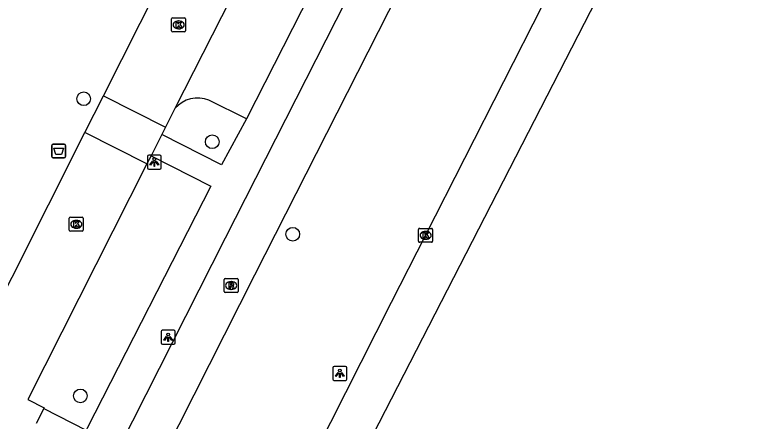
# Model space of a CAD drawing. Extents: x 161243 to 161752, y 384138 to 384885.
# Drawn here: x 161533.2 to 161586.9, y 384411.8 to 384440.9 of the extents above; entities that cross this region are included whole.
import ezdxf

# ---------------------------------------------------------------- set-up
doc = ezdxf.new("R2010")
doc.units = 0
for name, color, linetype in [('IMGEO_Afvalbak', 7, 'Continuous'), ('IMGEO_Boom', 7, 'Continuous'), ('IMGEO_Fietspad_gesloten', 7, 'Continuous'), ('IMGEO_Kolk', 7, 'Continuous'), ('IMGEO_Lichtpunt', 7, 'Continuous'), ('IMGEO_Parkeervlak_open', 7, 'Continuous'), ('IMGEO_Rijbaan_lokaal_gesloten', 7, 'Continuous'), ('IMGEO_Rijbaan_lokaal_open', 7, 'Continuous'), ('IMGEO_Rioolput', 7, 'Continuous'), ('IMGEO_Voetpad_open', 7, 'Continuous')]:
    doc.layers.add(name, color=color, linetype=linetype)

msp = doc.modelspace()

# ---------------------------------------------------------------- linework, layer by layer
at = {"layer": 'IMGEO_Afvalbak'}
for p, q in [((161535.855, 384430.758), (161535.855, 384431.558)), ((161535.855, 384431.558), (161535.855, 384430.758)), ((161535.955, 384431.658), (161536.745, 384431.658)), ((161536.745, 384431.658), (161535.955, 384431.658)), ((161536.845, 384431.558), (161536.845, 384430.758)), ((161536.845, 384430.758), (161536.845, 384431.558)), ((161536.745, 384430.658), (161535.955, 384430.658)), ((161535.955, 384430.658), (161536.745, 384430.658))]:
    msp.add_line(p, q, dxfattribs=at)
msp.add_lwpolyline([(161535.998, 384431.372), (161536.702, 384431.372), (161536.553, 384430.902), (161536.147, 384430.902), (161535.998, 384431.372)], dxfattribs=at)
for centre, start, end in [((161535.955, 384431.558), 90, 180), ((161535.955, 384431.558), 90, 180), ((161536.745, 384431.558), 0, 90), ((161536.745, 384431.558), 360, 90), ((161535.955, 384430.758), 180, 270), ((161535.955, 384430.758), 180, 270), ((161536.745, 384430.758), 270, 0), ((161536.745, 384430.758), 270, 0)]:
    msp.add_arc(centre, 0.1, start, end, dxfattribs=at)
at = {"layer": 'IMGEO_Boom'}
for centre in [(161538.148, 384434.894), (161547.352, 384431.82), (161553.122, 384425.202), (161537.91, 384413.626)]:
    msp.add_circle(centre, 0.489, dxfattribs=at)
at = {"layer": 'IMGEO_Fietspad_gesloten'}
for points in [[(161518.014, 384365.014), (161522.72, 384374.49), (161548.308, 384424.931), (161625.518, 384576.727)], [(161520.707, 384363.649), (161526.535, 384375.146), (161550.415, 384422.299), (161627.114, 384573.143), (161627.772, 384574.506), (161627.927, 384574.874), (161628.195, 384575.423)]]:
    msp.add_lwpolyline(points, dxfattribs=at)
at = {"layer": 'IMGEO_Kolk'}
for p, q in [((161544.446, 384439.757), (161544.446, 384440.609)), ((161544.521, 384440.683), (161545.373, 384440.683)), ((161545.447, 384440.609), (161545.447, 384439.757)), ((161544.934, 384440.463), (161544.959, 384440.463)), ((161545.373, 384439.683), (161544.521, 384439.683)), ((161544.957, 384439.903), (161544.932, 384439.903)), ((161537.117, 384425.487), (161537.117, 384426.339)), ((161537.192, 384426.413), (161538.044, 384426.413)), ((161537.605, 384426.193), (161537.63, 384426.193)), ((161538.118, 384426.339), (161538.118, 384425.487)), ((161537.628, 384425.633), (161537.603, 384425.633)), ((161562.14, 384424.696), (161562.14, 384425.548)), ((161562.215, 384425.622), (161563.067, 384425.622)), ((161563.141, 384425.548), (161563.141, 384424.696)), ((161538.044, 384425.413), (161537.192, 384425.413)), ((161562.628, 384425.402), (161562.653, 384425.402)), ((161563.067, 384424.622), (161562.215, 384424.622)), ((161562.651, 384424.842), (161562.626, 384424.842))]:
    msp.add_line(p, q, dxfattribs=at)
for points in [[(161544.446, 384439.757), (161544.446, 384440.609)], [(161544.521, 384440.683), (161545.373, 384440.683)], [(161545.447, 384440.609), (161545.447, 384439.757)], [(161544.767, 384440.383), (161544.89, 384440.383), (161544.89, 384440.232), (161545.02, 384440.383), (161545.184, 384440.383), (161545.038, 384440.232), (161545.191, 384439.983), (161545.039, 384439.983), (161544.954, 384440.147), (161544.89, 384440.08), (161544.89, 384439.983), (161544.767, 384439.983), (161544.767, 384440.383)], [(161545.373, 384439.683), (161544.521, 384439.683)], [(161537.117, 384425.487), (161537.117, 384426.339)], [(161537.192, 384426.413), (161538.044, 384426.413)], [(161537.438, 384426.113), (161537.561, 384426.113), (161537.561, 384425.962), (161537.691, 384426.113), (161537.855, 384426.113), (161537.709, 384425.962), (161537.862, 384425.713), (161537.71, 384425.713), (161537.625, 384425.877), (161537.561, 384425.81), (161537.561, 384425.713), (161537.438, 384425.713), (161537.438, 384426.113)], [(161538.118, 384426.339), (161538.118, 384425.487)], [(161562.14, 384424.696), (161562.14, 384425.548)], [(161562.215, 384425.622), (161563.067, 384425.622)], [(161563.141, 384425.548), (161563.141, 384424.696)], [(161538.044, 384425.413), (161537.192, 384425.413)], [(161562.461, 384425.322), (161562.584, 384425.322), (161562.584, 384425.171), (161562.714, 384425.322), (161562.878, 384425.322), (161562.732, 384425.171), (161562.885, 384424.922), (161562.733, 384424.922), (161562.648, 384425.086), (161562.584, 384425.019), (161562.584, 384424.922), (161562.461, 384424.922), (161562.461, 384425.322)], [(161563.067, 384424.622), (161562.215, 384424.622)]]:
    msp.add_lwpolyline(points, dxfattribs=at)
for centre, start, end in [((161544.523, 384440.607), 91.552, 178.448), ((161544.523, 384440.607), 91.552, 178.448), ((161545.371, 384440.607), 1.552, 88.448), ((161545.371, 384440.607), 1.552, 88.448), ((161544.523, 384439.759), 181.552, 268.448), ((161544.523, 384439.759), 181.552, 268.448), ((161545.371, 384439.759), 271.552, 358.448), ((161545.371, 384439.759), 271.552, 358.448), ((161537.194, 384426.337), 91.552, 178.448), ((161537.194, 384426.337), 91.552, 178.448), ((161538.042, 384426.337), 1.552, 88.448), ((161538.042, 384426.337), 1.552, 88.448), ((161562.217, 384425.546), 91.552, 178.448), ((161562.217, 384425.546), 91.552, 178.448), ((161563.065, 384425.546), 1.552, 88.448), ((161563.065, 384425.546), 1.552, 88.448), ((161537.194, 384425.489), 181.552, 268.448), ((161537.194, 384425.489), 181.552, 268.448), ((161538.042, 384425.489), 271.552, 358.448), ((161538.042, 384425.489), 271.552, 358.448), ((161562.217, 384424.698), 181.552, 268.448), ((161562.217, 384424.698), 181.552, 268.448), ((161563.065, 384424.698), 271.552, 358.448), ((161563.065, 384424.698), 271.552, 358.448)]:
    msp.add_arc(centre, 0.0765, start, end, dxfattribs=at)
for centre, major_axis, ratio, start_param, end_param in [((161544.933, 384440.183), (-0.387, 0.002), 0.722429, 4.712389, 7.853982), ((161544.958, 384440.183), (-0.39, 0.002), 0.717154, 1.570796, 4.712389), ((161537.604, 384425.913), (-0.387, 0.002), 0.722429, 4.712389, 7.853982), ((161537.629, 384425.913), (-0.39, 0.002), 0.717154, 1.570796, 4.712389), ((161562.627, 384425.122), (-0.387, 0.002), 0.722429, 4.712389, 7.853982), ((161562.652, 384425.122), (-0.39, 0.002), 0.717154, 1.570796, 4.712389)]:
    msp.add_ellipse(centre, major_axis=major_axis, ratio=ratio, start_param=start_param, end_param=end_param, dxfattribs=at)
at = {"layer": 'IMGEO_Lichtpunt'}
for p, q in [((161542.708, 384430.765), (161542.708, 384429.958)), ((161542.708, 384430.765), (161542.708, 384429.958)), ((161543.61, 384430.86), (161542.802, 384430.86)), ((161543.61, 384430.86), (161542.802, 384430.86)), ((161543.704, 384429.958), (161543.704, 384430.765)), ((161543.704, 384429.958), (161543.704, 384430.765)), ((161542.802, 384429.864), (161543.61, 384429.864)), ((161542.802, 384429.864), (161543.61, 384429.864)), ((161543.701, 384418.229), (161543.701, 384417.422)), ((161543.701, 384418.229), (161543.701, 384417.422)), ((161544.603, 384418.324), (161543.795, 384418.324)), ((161544.603, 384418.324), (161543.795, 384418.324)), ((161544.697, 384417.422), (161544.697, 384418.229)), ((161544.697, 384417.422), (161544.697, 384418.229)), ((161543.795, 384417.328), (161544.603, 384417.328)), ((161543.795, 384417.328), (161544.603, 384417.328)), ((161555.993, 384415.642), (161555.993, 384414.835)), ((161555.993, 384415.642), (161555.993, 384414.835)), ((161556.895, 384415.737), (161556.087, 384415.737)), ((161556.895, 384415.737), (161556.087, 384415.737)), ((161556.989, 384414.835), (161556.989, 384415.642)), ((161556.989, 384414.835), (161556.989, 384415.642)), ((161556.087, 384414.741), (161556.895, 384414.741)), ((161556.087, 384414.741), (161556.895, 384414.741))]:
    msp.add_line(p, q, dxfattribs=at)
for points in [[(161543.082, 384430.429), (161543.121, 384430.401), (161542.933, 384430.139), (161542.895, 384430.166), (161543.082, 384430.429)], [(161543.184, 384430.381), (161543.231, 384430.381), (161543.231, 384430.059), (161543.184, 384430.059), (161543.184, 384430.381)], [(161543.294, 384430.401), (161543.332, 384430.428), (161543.519, 384430.166), (161543.48, 384430.138), (161543.294, 384430.401)], [(161544.075, 384417.893), (161544.114, 384417.865), (161543.926, 384417.603), (161543.888, 384417.63), (161544.075, 384417.893)], [(161544.177, 384417.845), (161544.224, 384417.845), (161544.224, 384417.523), (161544.177, 384417.523), (161544.177, 384417.845)], [(161544.287, 384417.865), (161544.325, 384417.892), (161544.512, 384417.63), (161544.473, 384417.602), (161544.287, 384417.865)], [(161556.367, 384415.306), (161556.406, 384415.278), (161556.218, 384415.016), (161556.18, 384415.043), (161556.367, 384415.306)], [(161556.469, 384415.258), (161556.516, 384415.258), (161556.516, 384414.936), (161556.469, 384414.936), (161556.469, 384415.258)], [(161556.579, 384415.278), (161556.617, 384415.305), (161556.804, 384415.043), (161556.765, 384415.015), (161556.579, 384415.278)]]:
    msp.add_lwpolyline(points, dxfattribs=at)
for centre in [(161543.207, 384430.563), (161544.2, 384418.027), (161556.492, 384415.44)]:
    msp.add_circle(centre, 0.0994, dxfattribs=at)
for centre, start, end in [((161542.802, 384430.765), 90, 180), ((161542.802, 384430.765), 90, 180), ((161543.61, 384430.765), 0, 90), ((161543.61, 384430.765), 0, 90), ((161542.802, 384429.958), 180, 270), ((161542.802, 384429.958), 180, 270), ((161543.61, 384429.958), 270, 0), ((161543.61, 384429.958), 270, 360), ((161543.795, 384418.229), 90, 180), ((161543.795, 384418.229), 90, 180), ((161544.603, 384418.229), 0, 90), ((161544.603, 384418.229), 0, 90), ((161543.795, 384417.422), 180, 270), ((161543.795, 384417.422), 180, 270), ((161544.603, 384417.422), 270, 0), ((161544.603, 384417.422), 270, 360), ((161556.087, 384415.642), 90, 180), ((161556.087, 384415.642), 90, 180), ((161556.895, 384415.642), 0, 90), ((161556.895, 384415.642), 0, 90), ((161556.087, 384414.835), 180, 270), ((161556.087, 384414.835), 180, 270), ((161556.895, 384414.835), 270, 0), ((161556.895, 384414.835), 270, 360)]:
    msp.add_arc(centre, 0.0946, start, end, dxfattribs=at)
at = {"layer": 'IMGEO_Parkeervlak_open'}
msp.add_lwpolyline([(161549.816, 384433.449), (161547.121, 384434.788)], dxfattribs=at)
msp.add_arc((161546.307, 384432.81), 2.139, 67.6371, 139.2921, dxfattribs=at)
at = {"layer": 'IMGEO_Rijbaan_lokaal_gesloten'}
for points in [[(161638.668, 384567.921), (161627.681, 384546.777), (161605.302, 384502.824), (161593.763, 384479.586), (161574.873, 384442.021), (161545.035, 384383.956), (161539.238, 384372.041), (161525.285, 384343.063), (161517.236, 384325.784), (161510.904, 384308.827), (161504.035, 384290.582), (161498.991, 384275.235), (161492.66, 384254.201), (161489.655, 384243.039), (161484.933, 384223.293), (161481.713, 384206.981), (161478.494, 384189.488), (161475.768, 384168.523)], [(161582.611, 384464.512), (161581.158, 384461.641), (161571.006, 384441.598), (161562.641, 384425.122), (161560.182, 384420.321), (161554.738, 384409.551), (161544.577, 384389.539), (161535.296, 384371.307)]]:
    msp.add_lwpolyline(points, dxfattribs=at)
at = {"layer": 'IMGEO_Rijbaan_lokaal_open'}
for points in [[(161555.408, 384455.277), (161544.686, 384434.205)], [(161539.566, 384435.11), (161544.826, 384445.532)], [(161538.237, 384432.477), (161539.566, 384435.11)], [(161539.566, 384435.11), (161544.01, 384432.866)], [(161544.686, 384434.205), (161544.01, 384432.866)], [(161544.01, 384432.866), (161543.744, 384432.341)], [(161530.396, 384416.943), (161538.237, 384432.477)], [(161542.68, 384430.234), (161538.237, 384432.477)], [(161543.744, 384432.341), (161542.97, 384430.809)], [(161542.97, 384430.809), (161542.68, 384430.234)], [(161542.68, 384430.234), (161534.156, 384413.362), (161535.321, 384412.78), (161535.293, 384412.725)], [(161535.293, 384412.725), (161534.75, 384411.657)]]:
    msp.add_lwpolyline(points, dxfattribs=at)
at = {"layer": 'IMGEO_Rioolput'}
for p, q in [((161548.212, 384421.102), (161548.212, 384421.954)), ((161548.287, 384422.028), (161549.139, 384422.028)), ((161548.7, 384421.808), (161548.725, 384421.808)), ((161549.213, 384421.954), (161549.213, 384421.102)), ((161548.723, 384421.248), (161548.698, 384421.248)), ((161549.139, 384421.028), (161548.287, 384421.028))]:
    msp.add_line(p, q, dxfattribs=at)
for points in [[(161548.212, 384421.102), (161548.212, 384421.954)], [(161548.287, 384422.028), (161549.139, 384422.028)], [(161549.213, 384421.954), (161549.213, 384421.102)], [(161548.801, 384421.726), (161548.549, 384421.728), (161548.549, 384421.328)], [(161548.549, 384421.328), (161548.673, 384421.328), (161548.673, 384421.49), (161548.684, 384421.49)], [(161548.727, 384421.647), (161548.673, 384421.647), (161548.673, 384421.566)], [(161548.673, 384421.566), (161548.725, 384421.566)], [(161548.731, 384421.461), (161548.802, 384421.328), (161548.942, 384421.328), (161548.877, 384421.454)], [(161549.139, 384421.028), (161548.287, 384421.028)]]:
    msp.add_lwpolyline(points, dxfattribs=at)
for centre, radius, start, end in [((161548.289, 384421.952), 0.0765, 91.552, 178.448), ((161548.289, 384421.952), 0.0765, 91.552, 178.448), ((161549.137, 384421.952), 0.0765, 1.552, 88.448), ((161549.137, 384421.952), 0.0765, 1.552, 88.448), ((161548.683, 384421.437), 0.0533, 26.0293, 88.6989), ((161548.709, 384421.755), 0.19, 274.7715, 282.9687), ((161548.733, 384421.551), 0.0964, 77.0061, 93.1865), ((161548.747, 384421.608), 0.0378, 276.6634, 79.6772), ((161548.8, 384421.616), 0.109, 350.3612, 89.416), ((161548.798, 384421.616), 0.112, 277.5842, 350.9817), ((161548.782, 384421.401), 0.108, 29.5134, 73.7905), ((161548.289, 384421.104), 0.0765, 181.552, 268.448), ((161548.289, 384421.104), 0.0765, 181.552, 268.448), ((161549.137, 384421.104), 0.0765, 271.552, 358.448), ((161549.137, 384421.104), 0.0765, 271.552, 358.448)]:
    msp.add_arc(centre, radius, start, end, dxfattribs=at)
for centre, major_axis, ratio, start_param, end_param in [((161548.699, 384421.528), (-0.387, 0.002), 0.722429, 4.712389, 7.853982), ((161548.724, 384421.528), (-0.39, 0.002), 0.717154, 1.570796, 4.712389)]:
    msp.add_ellipse(centre, major_axis=major_axis, ratio=ratio, start_param=start_param, end_param=end_param, dxfattribs=at)
at = {"layer": 'IMGEO_Voetpad_open'}
for points in [[(161559.035, 384451.577), (161549.816, 384433.449)], [(161549.816, 384433.449), (161548.019, 384430.176), (161543.744, 384432.341)], [(161542.97, 384430.809), (161547.251, 384428.641), (161538.406, 384411.328), (161538.333, 384411.184)], [(161535.293, 384412.725), (161538.333, 384411.184)]]:
    msp.add_lwpolyline(points, dxfattribs=at)

doc.saveas('drawing.dxf')
